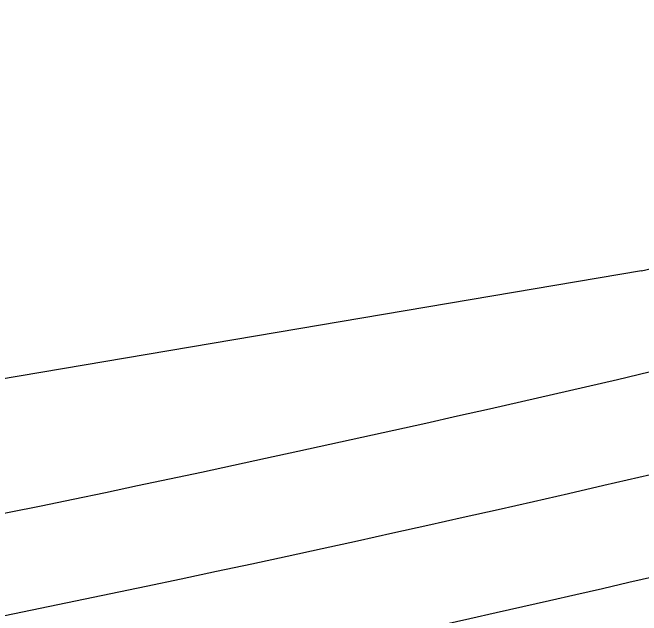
# Model space of a CAD drawing. Extents: x 2338610 to 2351914, y 366540 to 376484.
# Drawn here: x 2348105.3 to 2348180.7, y 367553.4 to 367625.6 of the extents above; entities that cross this region are included whole.
import ezdxf

# ---------------------------------------------------------------- set-up
doc = ezdxf.new("R2010")
doc.units = 0
for name, color, linetype in [('RD_HC_Cl', 7, 'Continuous'), ('RD_PD_Final_LnLine', 7, 'Continuous'), ('RD_PD_Final_TrvlWay', 7, 'Continuous')]:
    doc.layers.add(name, color=color, linetype=linetype)

msp = doc.modelspace()

# ---------------------------------------------------------------- linework, layer by layer
at = {"layer": 'RD_HC_Cl'}
msp.add_arc((2347533.93, 370355.677), 2880.79, 281.440729, 295.940729, dxfattribs=at)
at = {"layer": 'RD_PD_Final_LnLine'}
for radius, end in [(2859.79, 291.465397), (2847.79, 290.498626), (2887.79, 291.594881), (2899.79, 291.348467), (2871.79, 288.717673), (2883.79, 288.734281), (2911.79, 288.974322)]:
    msp.add_arc((2347533.93, 370355.677), radius, 280.380274, end, dxfattribs=at)
at = {"layer": 'RD_PD_Final_TrvlWay'}
msp.add_line((2348180.75, 367594.64), (2348043.932, 367571.495), dxfattribs=at)
msp.add_arc((2347533.93, 370355.677), 2835.79, 283.184746, 289.359215, dxfattribs=at)

doc.saveas('drawing.dxf')
